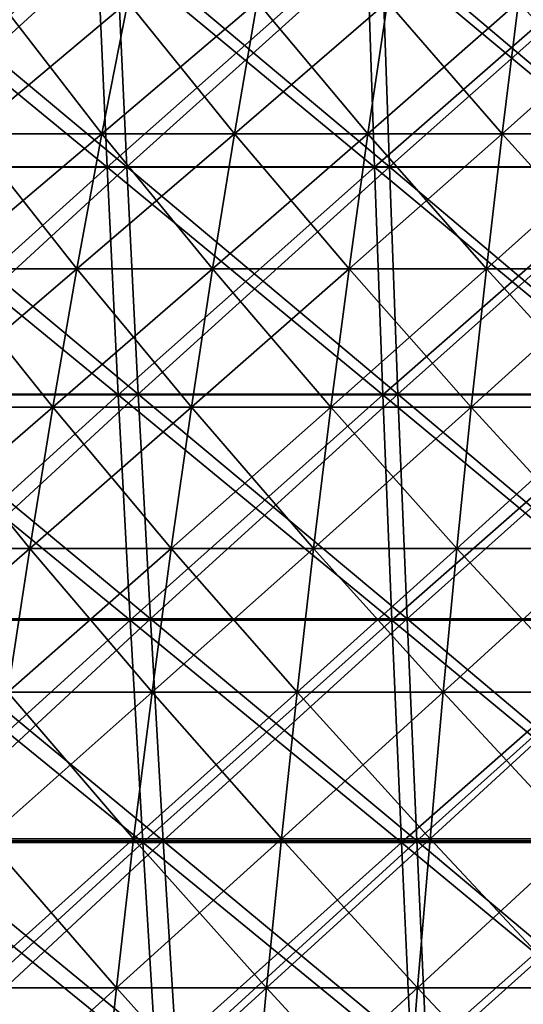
# Model space of a CAD drawing. Header units: millimetres. Extents: x -125 to 125, y -45 to 4025.
# Tile 409 of 656: x -15.51 to -8.78, y 3968.97 to 3982.13. Entities that reach past the tile are written whole.
import ezdxf

# ---------------------------------------------------------------- set-up
doc = ezdxf.new("R2010")
doc.units = ezdxf.units.MM
doc.header["$LTSCALE"] = 6.999206
for name, color, linetype in [('21', 7, 'CONTINUOUS'), ('22', 7, 'CONTINUOUS'), ('23', 7, 'CONTINUOUS'), ('24', 7, 'CONTINUOUS'), ('26', 7, 'CONTINUOUS'), ('27', 7, 'CONTINUOUS')]:
    doc.layers.add(name, color=color, linetype=linetype)

msp = doc.modelspace()

# ---------------------------------------------------------------- linework, layer by layer
at = {"layer": '21', "color": 7, "linetype": 'CONTINUOUS'}
for points in [[(-17.898, 3980.155, 115.298), (-14.338, 3980.155, 115.794), (-18.072, 3983.228, 116.42), (-17.898, 3980.155, 115.298)], [(-18.072, 3983.228, 116.42), (-14.338, 3980.155, 115.794), (-14.478, 3983.228, 116.921), (-18.072, 3983.228, 116.42)], [(-14.338, 3980.155, 115.794), (-10.766, 3980.155, 116.181), (-14.478, 3983.228, 116.921), (-14.338, 3980.155, 115.794)], [(-14.478, 3983.228, 116.921), (-10.766, 3980.155, 116.181), (-10.87, 3983.228, 117.311), (-14.478, 3983.228, 116.921)], [(-10.766, 3980.155, 116.181), (-7.183, 3980.155, 116.457), (-10.87, 3983.228, 117.311), (-10.766, 3980.155, 116.181)], [(-10.87, 3983.228, 117.311), (-7.183, 3980.155, 116.457), (-7.253, 3983.228, 117.59), (-10.87, 3983.228, 117.311)], [(-17.711, 3977.112, 114.097), (-14.189, 3977.112, 114.588), (-17.898, 3980.155, 115.298), (-17.711, 3977.112, 114.097)], [(-17.898, 3980.155, 115.298), (-14.189, 3977.112, 114.588), (-14.338, 3980.155, 115.794), (-17.898, 3980.155, 115.298)], [(-14.189, 3977.112, 114.588), (-10.654, 3977.112, 114.971), (-14.338, 3980.155, 115.794), (-14.189, 3977.112, 114.588)], [(-14.338, 3980.155, 115.794), (-10.654, 3977.112, 114.971), (-10.766, 3980.155, 116.181), (-14.338, 3980.155, 115.794)], [(-10.654, 3977.112, 114.971), (-7.108, 3977.112, 115.244), (-10.766, 3980.155, 116.181), (-10.654, 3977.112, 114.971)], [(-10.766, 3980.155, 116.181), (-7.108, 3977.112, 115.244), (-7.183, 3980.155, 116.457), (-10.766, 3980.155, 116.181)], [(-17.512, 3974.102, 112.817), (-14.03, 3974.102, 113.303), (-17.711, 3977.112, 114.097), (-17.512, 3974.102, 112.817)], [(-17.711, 3977.112, 114.097), (-14.03, 3974.102, 113.303), (-14.189, 3977.112, 114.588), (-17.711, 3977.112, 114.097)], [(-14.03, 3974.102, 113.303), (-10.534, 3974.102, 113.681), (-14.189, 3977.112, 114.588), (-14.03, 3974.102, 113.303)], [(-14.189, 3977.112, 114.588), (-10.534, 3974.102, 113.681), (-10.654, 3977.112, 114.971), (-14.189, 3977.112, 114.588)], [(-10.534, 3974.102, 113.681), (-7.028, 3974.102, 113.952), (-10.654, 3977.112, 114.971), (-10.534, 3974.102, 113.681)], [(-10.654, 3977.112, 114.971), (-7.028, 3974.102, 113.952), (-7.108, 3977.112, 115.244), (-10.654, 3977.112, 114.971)], [(-17.302, 3971.128, 111.46), (-13.861, 3971.128, 111.94), (-17.512, 3974.102, 112.817), (-17.302, 3971.128, 111.46)], [(-17.512, 3974.102, 112.817), (-13.861, 3971.128, 111.94), (-14.03, 3974.102, 113.303), (-17.512, 3974.102, 112.817)], [(-13.861, 3971.128, 111.94), (-10.407, 3971.128, 112.314), (-14.03, 3974.102, 113.303), (-13.861, 3971.128, 111.94)], [(-14.03, 3974.102, 113.303), (-10.407, 3971.128, 112.314), (-10.534, 3974.102, 113.681), (-14.03, 3974.102, 113.303)], [(-10.407, 3971.128, 112.314), (-6.944, 3971.128, 112.581), (-10.534, 3974.102, 113.681), (-10.407, 3971.128, 112.314)], [(-10.534, 3974.102, 113.681), (-6.944, 3971.128, 112.581), (-7.028, 3974.102, 113.952), (-10.534, 3974.102, 113.681)], [(-17.079, 3968.19, 110.027), (-13.683, 3968.19, 110.501), (-17.302, 3971.128, 111.46), (-17.079, 3968.19, 110.027)], [(-17.302, 3971.128, 111.46), (-13.683, 3968.19, 110.501), (-13.861, 3971.128, 111.94), (-17.302, 3971.128, 111.46)], [(-13.683, 3968.19, 110.501), (-10.274, 3968.19, 110.87), (-13.861, 3971.128, 111.94), (-13.683, 3968.19, 110.501)], [(-13.861, 3971.128, 111.94), (-10.274, 3968.19, 110.87), (-10.407, 3971.128, 112.314), (-13.861, 3971.128, 111.94)], [(-10.274, 3968.19, 110.87), (-6.854, 3968.19, 111.133), (-10.407, 3971.128, 112.314), (-10.274, 3968.19, 110.87)], [(-10.407, 3971.128, 112.314), (-6.854, 3968.19, 111.133), (-6.944, 3971.128, 112.581), (-10.407, 3971.128, 112.314)]]:
    msp.add_3dface(points, dxfattribs=at)
at = {"layer": '22', "color": 7, "linetype": 'CONTINUOUS'}
for points in [[(-14.478, 3983.228, -116.921), (-17.898, 3980.155, -115.298), (-18.072, 3983.228, -116.42), (-14.478, 3983.228, -116.921)], [(-14.338, 3980.155, -115.794), (-17.898, 3980.155, -115.298), (-14.478, 3983.228, -116.921), (-14.338, 3980.155, -115.794)], [(-10.87, 3983.228, -117.311), (-14.338, 3980.155, -115.794), (-14.478, 3983.228, -116.921), (-10.87, 3983.228, -117.311)], [(-10.766, 3980.155, -116.181), (-14.338, 3980.155, -115.794), (-10.87, 3983.228, -117.311), (-10.766, 3980.155, -116.181)], [(-7.253, 3983.228, -117.59), (-10.766, 3980.155, -116.181), (-10.87, 3983.228, -117.311), (-7.253, 3983.228, -117.59)], [(-7.183, 3980.155, -116.457), (-10.766, 3980.155, -116.181), (-7.253, 3983.228, -117.59), (-7.183, 3980.155, -116.457)], [(-14.338, 3980.155, -115.794), (-17.711, 3977.112, -114.097), (-17.898, 3980.155, -115.298), (-14.338, 3980.155, -115.794)], [(-14.189, 3977.112, -114.588), (-17.711, 3977.112, -114.097), (-14.338, 3980.155, -115.794), (-14.189, 3977.112, -114.588)], [(-10.766, 3980.155, -116.181), (-14.189, 3977.112, -114.588), (-14.338, 3980.155, -115.794), (-10.766, 3980.155, -116.181)], [(-10.654, 3977.112, -114.971), (-14.189, 3977.112, -114.588), (-10.766, 3980.155, -116.181), (-10.654, 3977.112, -114.971)], [(-7.183, 3980.155, -116.457), (-10.654, 3977.112, -114.971), (-10.766, 3980.155, -116.181), (-7.183, 3980.155, -116.457)], [(-7.108, 3977.112, -115.244), (-10.654, 3977.112, -114.971), (-7.183, 3980.155, -116.457), (-7.108, 3977.112, -115.244)], [(-14.189, 3977.112, -114.588), (-17.512, 3974.102, -112.817), (-17.711, 3977.112, -114.097), (-14.189, 3977.112, -114.588)], [(-14.03, 3974.102, -113.303), (-17.512, 3974.102, -112.817), (-14.189, 3977.112, -114.588), (-14.03, 3974.102, -113.303)], [(-10.654, 3977.112, -114.971), (-14.03, 3974.102, -113.303), (-14.189, 3977.112, -114.588), (-10.654, 3977.112, -114.971)], [(-10.534, 3974.102, -113.681), (-14.03, 3974.102, -113.303), (-10.654, 3977.112, -114.971), (-10.534, 3974.102, -113.681)], [(-7.108, 3977.112, -115.244), (-10.534, 3974.102, -113.681), (-10.654, 3977.112, -114.971), (-7.108, 3977.112, -115.244)], [(-7.028, 3974.102, -113.952), (-10.534, 3974.102, -113.681), (-7.108, 3977.112, -115.244), (-7.028, 3974.102, -113.952)], [(-14.03, 3974.102, -113.303), (-17.302, 3971.128, -111.46), (-17.512, 3974.102, -112.817), (-14.03, 3974.102, -113.303)], [(-13.861, 3971.128, -111.94), (-17.302, 3971.128, -111.46), (-14.03, 3974.102, -113.303), (-13.861, 3971.128, -111.94)], [(-10.534, 3974.102, -113.681), (-13.861, 3971.128, -111.94), (-14.03, 3974.102, -113.303), (-10.534, 3974.102, -113.681)], [(-10.407, 3971.128, -112.314), (-13.861, 3971.128, -111.94), (-10.534, 3974.102, -113.681), (-10.407, 3971.128, -112.314)], [(-7.028, 3974.102, -113.952), (-10.407, 3971.128, -112.314), (-10.534, 3974.102, -113.681), (-7.028, 3974.102, -113.952)], [(-6.944, 3971.128, -112.581), (-10.407, 3971.128, -112.314), (-7.028, 3974.102, -113.952), (-6.944, 3971.128, -112.581)], [(-13.861, 3971.128, -111.94), (-17.079, 3968.19, -110.027), (-17.302, 3971.128, -111.46), (-13.861, 3971.128, -111.94)], [(-13.683, 3968.19, -110.501), (-17.079, 3968.19, -110.027), (-13.861, 3971.128, -111.94), (-13.683, 3968.19, -110.501)], [(-10.407, 3971.128, -112.314), (-13.683, 3968.19, -110.501), (-13.861, 3971.128, -111.94), (-10.407, 3971.128, -112.314)], [(-10.274, 3968.19, -110.87), (-13.683, 3968.19, -110.501), (-10.407, 3971.128, -112.314), (-10.274, 3968.19, -110.87)], [(-6.944, 3971.128, -112.581), (-10.274, 3968.19, -110.87), (-10.407, 3971.128, -112.314), (-6.944, 3971.128, -112.581)], [(-6.854, 3968.19, -111.133), (-10.274, 3968.19, -110.87), (-6.944, 3971.128, -112.581), (-6.854, 3968.19, -111.133)]]:
    msp.add_3dface(points, dxfattribs=at)
at = {"layer": '23', "color": 7, "linetype": 'CONTINUOUS'}
for points in [[(-17.569, 3980.158, -113.179), (-14.075, 3980.158, -113.667), (-17.746, 3983.227, -114.32), (-17.569, 3980.158, -113.179)], [(-17.746, 3983.227, -114.32), (-14.075, 3980.158, -113.667), (-14.217, 3983.227, -114.812), (-17.746, 3983.227, -114.32)], [(-14.075, 3980.158, -113.667), (-10.568, 3980.158, -114.046), (-14.217, 3983.227, -114.812), (-14.075, 3980.158, -113.667)], [(-14.217, 3983.227, -114.812), (-10.568, 3980.158, -114.046), (-10.674, 3983.227, -115.196), (-14.217, 3983.227, -114.812)], [(-10.568, 3980.158, -114.046), (-7.051, 3980.158, -114.317), (-10.674, 3983.227, -115.196), (-10.568, 3980.158, -114.046)], [(-10.674, 3983.227, -115.196), (-7.051, 3980.158, -114.317), (-7.122, 3983.227, -115.47), (-10.674, 3983.227, -115.196)], [(-17.379, 3977.121, -111.958), (-13.923, 3977.121, -112.44), (-17.569, 3980.158, -113.179), (-17.379, 3977.121, -111.958)], [(-17.569, 3980.158, -113.179), (-13.923, 3977.121, -112.44), (-14.075, 3980.158, -113.667), (-17.569, 3980.158, -113.179)], [(-13.923, 3977.121, -112.44), (-10.454, 3977.121, -112.815), (-14.075, 3980.158, -113.667), (-13.923, 3977.121, -112.44)], [(-14.075, 3980.158, -113.667), (-10.454, 3977.121, -112.815), (-10.568, 3980.158, -114.046), (-14.075, 3980.158, -113.667)], [(-10.454, 3977.121, -112.815), (-6.975, 3977.121, -113.084), (-10.568, 3980.158, -114.046), (-10.454, 3977.121, -112.815)], [(-10.568, 3980.158, -114.046), (-6.975, 3977.121, -113.084), (-7.051, 3980.158, -114.317), (-10.568, 3980.158, -114.046)], [(-17.177, 3974.118, -110.657), (-13.761, 3974.118, -111.134), (-17.379, 3977.121, -111.958), (-17.177, 3974.118, -110.657)], [(-17.379, 3977.121, -111.958), (-13.761, 3974.118, -111.134), (-13.923, 3977.121, -112.44), (-17.379, 3977.121, -111.958)], [(-13.761, 3974.118, -111.134), (-10.332, 3974.118, -111.505), (-13.923, 3977.121, -112.44), (-13.761, 3974.118, -111.134)], [(-13.923, 3977.121, -112.44), (-10.332, 3974.118, -111.505), (-10.454, 3977.121, -112.815), (-13.923, 3977.121, -112.44)], [(-10.332, 3974.118, -111.505), (-6.894, 3974.118, -111.77), (-10.454, 3977.121, -112.815), (-10.332, 3974.118, -111.505)], [(-10.454, 3977.121, -112.815), (-6.894, 3974.118, -111.77), (-6.975, 3977.121, -113.084), (-10.454, 3977.121, -112.815)], [(-16.963, 3971.152, -109.278), (-13.59, 3971.152, -109.748), (-17.177, 3974.118, -110.657), (-16.963, 3971.152, -109.278)], [(-17.177, 3974.118, -110.657), (-13.59, 3971.152, -109.748), (-13.761, 3974.118, -111.134), (-17.177, 3974.118, -110.657)], [(-13.59, 3971.152, -109.748), (-10.204, 3971.152, -110.115), (-13.761, 3974.118, -111.134), (-13.59, 3971.152, -109.748)], [(-13.761, 3974.118, -111.134), (-10.204, 3971.152, -110.115), (-10.332, 3974.118, -111.505), (-13.761, 3974.118, -111.134)], [(-10.204, 3971.152, -110.115), (-6.808, 3971.152, -110.377), (-10.332, 3974.118, -111.505), (-10.204, 3971.152, -110.115)], [(-10.332, 3974.118, -111.505), (-6.808, 3971.152, -110.377), (-6.894, 3974.118, -111.77), (-10.332, 3974.118, -111.505)], [(-16.737, 3968.223, -107.821), (-13.409, 3968.223, -108.285), (-16.963, 3971.152, -109.278), (-16.737, 3968.223, -107.821)], [(-16.963, 3971.152, -109.278), (-13.409, 3968.223, -108.285), (-13.59, 3971.152, -109.748), (-16.963, 3971.152, -109.278)], [(-13.409, 3968.223, -108.285), (-10.068, 3968.223, -108.646), (-13.59, 3971.152, -109.748), (-13.409, 3968.223, -108.285)], [(-13.59, 3971.152, -109.748), (-10.068, 3968.223, -108.646), (-10.204, 3971.152, -110.115), (-13.59, 3971.152, -109.748)], [(-10.068, 3968.223, -108.646), (-6.717, 3968.223, -108.905), (-10.204, 3971.152, -110.115), (-10.068, 3968.223, -108.646)], [(-10.204, 3971.152, -110.115), (-6.717, 3968.223, -108.905), (-6.808, 3971.152, -110.377), (-10.204, 3971.152, -110.115)]]:
    msp.add_3dface(points, dxfattribs=at)
at = {"layer": '24', "color": 7, "linetype": 'CONTINUOUS'}
for points in [[(-14.217, 3983.227, 114.812), (-17.569, 3980.158, 113.179), (-17.746, 3983.227, 114.32), (-14.217, 3983.227, 114.812)], [(-14.075, 3980.158, 113.667), (-17.569, 3980.158, 113.179), (-14.217, 3983.227, 114.812), (-14.075, 3980.158, 113.667)], [(-10.674, 3983.227, 115.196), (-14.075, 3980.158, 113.667), (-14.217, 3983.227, 114.812), (-10.674, 3983.227, 115.196)], [(-10.568, 3980.158, 114.046), (-14.075, 3980.158, 113.667), (-10.674, 3983.227, 115.196), (-10.568, 3980.158, 114.046)], [(-7.122, 3983.227, 115.47), (-10.568, 3980.158, 114.046), (-10.674, 3983.227, 115.196), (-7.122, 3983.227, 115.47)], [(-7.051, 3980.158, 114.317), (-10.568, 3980.158, 114.046), (-7.122, 3983.227, 115.47), (-7.051, 3980.158, 114.317)], [(-14.075, 3980.158, 113.667), (-17.379, 3977.121, 111.958), (-17.569, 3980.158, 113.179), (-14.075, 3980.158, 113.667)], [(-13.923, 3977.121, 112.44), (-17.379, 3977.121, 111.958), (-14.075, 3980.158, 113.667), (-13.923, 3977.121, 112.44)], [(-10.568, 3980.158, 114.046), (-13.923, 3977.121, 112.44), (-14.075, 3980.158, 113.667), (-10.568, 3980.158, 114.046)], [(-10.454, 3977.121, 112.815), (-13.923, 3977.121, 112.44), (-10.568, 3980.158, 114.046), (-10.454, 3977.121, 112.815)], [(-7.051, 3980.158, 114.317), (-10.454, 3977.121, 112.815), (-10.568, 3980.158, 114.046), (-7.051, 3980.158, 114.317)], [(-6.975, 3977.121, 113.084), (-10.454, 3977.121, 112.815), (-7.051, 3980.158, 114.317), (-6.975, 3977.121, 113.084)], [(-13.923, 3977.121, 112.44), (-17.177, 3974.118, 110.657), (-17.379, 3977.121, 111.958), (-13.923, 3977.121, 112.44)], [(-13.761, 3974.118, 111.134), (-17.177, 3974.118, 110.657), (-13.923, 3977.121, 112.44), (-13.761, 3974.118, 111.134)], [(-10.454, 3977.121, 112.815), (-13.761, 3974.118, 111.134), (-13.923, 3977.121, 112.44), (-10.454, 3977.121, 112.815)], [(-10.332, 3974.118, 111.505), (-13.761, 3974.118, 111.134), (-10.454, 3977.121, 112.815), (-10.332, 3974.118, 111.505)], [(-6.975, 3977.121, 113.084), (-10.332, 3974.118, 111.505), (-10.454, 3977.121, 112.815), (-6.975, 3977.121, 113.084)], [(-6.894, 3974.118, 111.77), (-10.332, 3974.118, 111.505), (-6.975, 3977.121, 113.084), (-6.894, 3974.118, 111.77)], [(-13.761, 3974.118, 111.134), (-16.963, 3971.152, 109.278), (-17.177, 3974.118, 110.657), (-13.761, 3974.118, 111.134)], [(-13.59, 3971.152, 109.748), (-16.963, 3971.152, 109.278), (-13.761, 3974.118, 111.134), (-13.59, 3971.152, 109.748)], [(-10.332, 3974.118, 111.505), (-13.59, 3971.152, 109.748), (-13.761, 3974.118, 111.134), (-10.332, 3974.118, 111.505)], [(-10.204, 3971.152, 110.115), (-13.59, 3971.152, 109.748), (-10.332, 3974.118, 111.505), (-10.204, 3971.152, 110.115)], [(-6.894, 3974.118, 111.77), (-10.204, 3971.152, 110.115), (-10.332, 3974.118, 111.505), (-6.894, 3974.118, 111.77)], [(-6.808, 3971.152, 110.377), (-10.204, 3971.152, 110.115), (-6.894, 3974.118, 111.77), (-6.808, 3971.152, 110.377)], [(-13.59, 3971.152, 109.748), (-16.737, 3968.223, 107.821), (-16.963, 3971.152, 109.278), (-13.59, 3971.152, 109.748)], [(-13.409, 3968.223, 108.285), (-16.737, 3968.223, 107.821), (-13.59, 3971.152, 109.748), (-13.409, 3968.223, 108.285)], [(-10.204, 3971.152, 110.115), (-13.409, 3968.223, 108.285), (-13.59, 3971.152, 109.748), (-10.204, 3971.152, 110.115)], [(-10.068, 3968.223, 108.646), (-13.409, 3968.223, 108.285), (-10.204, 3971.152, 110.115), (-10.068, 3968.223, 108.646)], [(-6.808, 3971.152, 110.377), (-10.068, 3968.223, 108.646), (-10.204, 3971.152, 110.115), (-6.808, 3971.152, 110.377)], [(-6.717, 3968.223, 108.905), (-10.068, 3968.223, 108.646), (-6.808, 3971.152, 110.377), (-6.717, 3968.223, 108.905)]]:
    msp.add_3dface(points, dxfattribs=at)
at = {"layer": '26', "color": 7, "linetype": 'CONTINUOUS'}
for points in [[(-16.168, 3980.602, 56.824), (-14.41, 3980.602, 57.295), (-15.778, 3982.367, 55.454), (-16.168, 3980.602, 56.824)], [(-15.778, 3982.367, 55.454), (-14.41, 3980.602, 57.295), (-14.063, 3982.367, 55.914), (-15.778, 3982.367, 55.454)], [(-14.41, 3980.602, 57.295), (-12.639, 3980.602, 57.711), (-14.063, 3982.367, 55.914), (-14.41, 3980.602, 57.295)], [(-14.063, 3982.367, 55.914), (-12.639, 3980.602, 57.711), (-12.334, 3982.367, 56.321), (-14.063, 3982.367, 55.914)], [(-12.639, 3980.602, 57.711), (-10.856, 3980.602, 58.073), (-12.334, 3982.367, 56.321), (-12.639, 3980.602, 57.711)], [(-12.334, 3982.367, 56.321), (-10.856, 3980.602, 58.073), (-10.594, 3982.367, 56.674), (-12.334, 3982.367, 56.321)], [(-10.856, 3980.602, 58.073), (-9.062, 3980.602, 58.38), (-10.594, 3982.367, 56.674), (-10.856, 3980.602, 58.073)], [(-10.594, 3982.367, 56.674), (-9.062, 3980.602, 58.38), (-8.844, 3982.367, 56.973), (-10.594, 3982.367, 56.674)], [(-9.062, 3980.602, 58.38), (-7.26, 3980.602, 58.631), (-8.844, 3982.367, 56.973), (-9.062, 3980.602, 58.38)], [(-8.844, 3982.367, 56.973), (-7.26, 3980.602, 58.631), (-7.085, 3982.367, 57.218), (-8.844, 3982.367, 56.973)], [(-16.543, 3978.795, 58.141), (-14.744, 3978.795, 58.623), (-16.168, 3980.602, 56.824), (-16.543, 3978.795, 58.141)], [(-16.168, 3980.602, 56.824), (-14.744, 3978.795, 58.623), (-14.41, 3980.602, 57.295), (-16.168, 3980.602, 56.824)], [(-14.744, 3978.795, 58.623), (-12.932, 3978.795, 59.05), (-14.41, 3980.602, 57.295), (-14.744, 3978.795, 58.623)], [(-14.41, 3980.602, 57.295), (-12.932, 3978.795, 59.05), (-12.639, 3980.602, 57.711), (-14.41, 3980.602, 57.295)], [(-12.932, 3978.795, 59.05), (-11.107, 3978.795, 59.42), (-12.639, 3980.602, 57.711), (-12.932, 3978.795, 59.05)], [(-12.639, 3980.602, 57.711), (-11.107, 3978.795, 59.42), (-10.856, 3980.602, 58.073), (-12.639, 3980.602, 57.711)], [(-11.107, 3978.795, 59.42), (-9.272, 3978.795, 59.734), (-10.856, 3980.602, 58.073), (-11.107, 3978.795, 59.42)], [(-10.856, 3980.602, 58.073), (-9.272, 3978.795, 59.734), (-9.062, 3980.602, 58.38), (-10.856, 3980.602, 58.073)], [(-9.272, 3978.795, 59.734), (-7.428, 3978.795, 59.991), (-9.062, 3980.602, 58.38), (-9.272, 3978.795, 59.734)], [(-9.062, 3980.602, 58.38), (-7.428, 3978.795, 59.991), (-7.26, 3980.602, 58.631), (-9.062, 3980.602, 58.38)], [(-16.902, 3976.947, 59.406), (-15.065, 3976.947, 59.898), (-16.543, 3978.795, 58.141), (-16.902, 3976.947, 59.406)], [(-16.543, 3978.795, 58.141), (-15.065, 3976.947, 59.898), (-14.744, 3978.795, 58.623), (-16.543, 3978.795, 58.141)], [(-15.065, 3976.947, 59.898), (-13.213, 3976.947, 60.334), (-14.744, 3978.795, 58.623), (-15.065, 3976.947, 59.898)], [(-14.744, 3978.795, 58.623), (-13.213, 3976.947, 60.334), (-12.932, 3978.795, 59.05), (-14.744, 3978.795, 58.623)], [(-13.213, 3976.947, 60.334), (-11.349, 3976.947, 60.712), (-12.932, 3978.795, 59.05), (-13.213, 3976.947, 60.334)], [(-12.932, 3978.795, 59.05), (-11.349, 3976.947, 60.712), (-11.107, 3978.795, 59.42), (-12.932, 3978.795, 59.05)], [(-11.349, 3976.947, 60.712), (-9.474, 3976.947, 61.033), (-11.107, 3978.795, 59.42), (-11.349, 3976.947, 60.712)], [(-11.107, 3978.795, 59.42), (-9.474, 3976.947, 61.033), (-9.272, 3978.795, 59.734), (-11.107, 3978.795, 59.42)], [(-9.474, 3976.947, 61.033), (-7.59, 3976.947, 61.296), (-9.272, 3978.795, 59.734), (-9.474, 3976.947, 61.033)], [(-9.272, 3978.795, 59.734), (-7.59, 3976.947, 61.296), (-7.428, 3978.795, 59.991), (-9.272, 3978.795, 59.734)], [(-17.247, 3975.06, 60.616), (-15.372, 3975.06, 61.118), (-16.902, 3976.947, 59.406), (-17.247, 3975.06, 60.616)], [(-16.902, 3976.947, 59.406), (-15.372, 3975.06, 61.118), (-15.065, 3976.947, 59.898), (-16.902, 3976.947, 59.406)], [(-15.372, 3975.06, 61.118), (-13.482, 3975.06, 61.563), (-15.065, 3976.947, 59.898), (-15.372, 3975.06, 61.118)], [(-15.065, 3976.947, 59.898), (-13.482, 3975.06, 61.563), (-13.213, 3976.947, 60.334), (-15.065, 3976.947, 59.898)], [(-13.482, 3975.06, 61.563), (-11.58, 3975.06, 61.949), (-13.213, 3976.947, 60.334), (-13.482, 3975.06, 61.563)], [(-13.213, 3976.947, 60.334), (-11.58, 3975.06, 61.949), (-11.349, 3976.947, 60.712), (-13.213, 3976.947, 60.334)], [(-11.58, 3975.06, 61.949), (-9.667, 3975.06, 62.276), (-11.349, 3976.947, 60.712), (-11.58, 3975.06, 61.949)], [(-11.349, 3976.947, 60.712), (-9.667, 3975.06, 62.276), (-9.474, 3976.947, 61.033), (-11.349, 3976.947, 60.712)], [(-9.667, 3975.06, 62.276), (-7.745, 3975.06, 62.544), (-9.474, 3976.947, 61.033), (-9.667, 3975.06, 62.276)], [(-9.474, 3976.947, 61.033), (-7.745, 3975.06, 62.544), (-7.59, 3976.947, 61.296), (-9.474, 3976.947, 61.033)], [(-17.247, 3975.06, 60.616), (-15.665, 3973.136, 62.283), (-15.372, 3975.06, 61.118), (-17.247, 3975.06, 60.616)], [(-15.665, 3973.136, 62.283), (-13.739, 3973.136, 62.735), (-15.372, 3975.06, 61.118), (-15.665, 3973.136, 62.283)], [(-15.372, 3975.06, 61.118), (-13.739, 3973.136, 62.735), (-13.482, 3975.06, 61.563), (-15.372, 3975.06, 61.118)], [(-13.739, 3973.136, 62.735), (-11.801, 3973.136, 63.129), (-13.482, 3975.06, 61.563), (-13.739, 3973.136, 62.735)], [(-13.482, 3975.06, 61.563), (-11.801, 3973.136, 63.129), (-11.58, 3975.06, 61.949), (-13.482, 3975.06, 61.563)], [(-11.801, 3973.136, 63.129), (-9.851, 3973.136, 63.462), (-11.58, 3975.06, 61.949), (-11.801, 3973.136, 63.129)], [(-11.58, 3975.06, 61.949), (-9.851, 3973.136, 63.462), (-9.667, 3975.06, 62.276), (-11.58, 3975.06, 61.949)], [(-9.851, 3973.136, 63.462), (-7.892, 3973.136, 63.735), (-9.667, 3975.06, 62.276), (-9.851, 3973.136, 63.462)], [(-9.667, 3975.06, 62.276), (-7.892, 3973.136, 63.735), (-7.745, 3975.06, 62.544), (-9.667, 3975.06, 62.276)], [(-15.943, 3971.177, 63.39), (-13.984, 3971.177, 63.851), (-15.665, 3973.136, 62.283), (-15.943, 3971.177, 63.39)], [(-15.665, 3973.136, 62.283), (-13.984, 3971.177, 63.851), (-13.739, 3973.136, 62.735), (-15.665, 3973.136, 62.283)], [(-13.984, 3971.177, 63.851), (-12.011, 3971.177, 64.251), (-13.739, 3973.136, 62.735), (-13.984, 3971.177, 63.851)], [(-13.739, 3973.136, 62.735), (-12.011, 3971.177, 64.251), (-11.801, 3973.136, 63.129), (-13.739, 3973.136, 62.735)], [(-12.011, 3971.177, 64.251), (-10.026, 3971.177, 64.59), (-11.801, 3973.136, 63.129), (-12.011, 3971.177, 64.251)], [(-11.801, 3973.136, 63.129), (-10.026, 3971.177, 64.59), (-9.851, 3973.136, 63.462), (-11.801, 3973.136, 63.129)], [(-10.026, 3971.177, 64.59), (-8.032, 3971.177, 64.869), (-9.851, 3973.136, 63.462), (-10.026, 3971.177, 64.59)], [(-9.851, 3973.136, 63.462), (-8.032, 3971.177, 64.869), (-7.892, 3973.136, 63.735), (-9.851, 3973.136, 63.462)], [(-16.207, 3969.184, 64.439), (-14.215, 3969.184, 64.908), (-15.943, 3971.177, 63.39), (-16.207, 3969.184, 64.439)], [(-15.943, 3971.177, 63.39), (-14.215, 3969.184, 64.908), (-13.984, 3971.177, 63.851), (-15.943, 3971.177, 63.39)], [(-14.215, 3969.184, 64.908), (-12.209, 3969.184, 65.315), (-13.984, 3971.177, 63.851), (-14.215, 3969.184, 64.908)], [(-13.984, 3971.177, 63.851), (-12.209, 3969.184, 65.315), (-12.011, 3971.177, 64.251), (-13.984, 3971.177, 63.851)], [(-12.209, 3969.184, 65.315), (-10.192, 3969.184, 65.66), (-12.011, 3971.177, 64.251), (-12.209, 3969.184, 65.315)], [(-12.011, 3971.177, 64.251), (-10.192, 3969.184, 65.66), (-10.026, 3971.177, 64.59), (-12.011, 3971.177, 64.251)], [(-10.192, 3969.184, 65.66), (-8.165, 3969.184, 65.942), (-10.026, 3971.177, 64.59), (-10.192, 3969.184, 65.66)], [(-10.026, 3971.177, 64.59), (-8.165, 3969.184, 65.942), (-8.032, 3971.177, 64.869), (-10.026, 3971.177, 64.59)], [(-16.456, 3967.159, 65.43), (-14.433, 3967.159, 65.905), (-16.207, 3969.184, 64.439), (-16.456, 3967.159, 65.43)], [(-16.207, 3969.184, 64.439), (-14.433, 3967.159, 65.905), (-14.215, 3969.184, 64.908), (-16.207, 3969.184, 64.439)], [(-14.433, 3967.159, 65.905), (-12.397, 3967.159, 66.319), (-14.215, 3969.184, 64.908), (-14.433, 3967.159, 65.905)], [(-14.215, 3969.184, 64.908), (-12.397, 3967.159, 66.319), (-12.209, 3969.184, 65.315), (-14.215, 3969.184, 64.908)], [(-12.397, 3967.159, 66.319), (-10.349, 3967.159, 66.669), (-12.209, 3969.184, 65.315), (-12.397, 3967.159, 66.319)], [(-12.209, 3969.184, 65.315), (-10.349, 3967.159, 66.669), (-10.192, 3969.184, 65.66), (-12.209, 3969.184, 65.315)], [(-10.349, 3967.159, 66.669), (-8.291, 3967.159, 66.956), (-10.192, 3969.184, 65.66), (-10.349, 3967.159, 66.669)], [(-10.192, 3969.184, 65.66), (-8.291, 3967.159, 66.956), (-8.165, 3969.184, 65.942), (-10.192, 3969.184, 65.66)]]:
    msp.add_3dface(points, dxfattribs=at)
at = {"layer": '27', "color": 7, "linetype": 'CONTINUOUS'}
for points in [[(-14.41, 3980.602, -57.295), (-16.168, 3980.602, -56.824), (-14.063, 3982.367, -55.914), (-14.41, 3980.602, -57.295)], [(-14.063, 3982.367, -55.914), (-16.168, 3980.602, -56.824), (-15.778, 3982.367, -55.454), (-14.063, 3982.367, -55.914)], [(-12.639, 3980.602, -57.711), (-14.41, 3980.602, -57.295), (-12.334, 3982.367, -56.321), (-12.639, 3980.602, -57.711)], [(-12.334, 3982.367, -56.321), (-14.41, 3980.602, -57.295), (-14.063, 3982.367, -55.914), (-12.334, 3982.367, -56.321)], [(-10.856, 3980.602, -58.073), (-12.639, 3980.602, -57.711), (-10.594, 3982.367, -56.674), (-10.856, 3980.602, -58.073)], [(-10.594, 3982.367, -56.674), (-12.639, 3980.602, -57.711), (-12.334, 3982.367, -56.321), (-10.594, 3982.367, -56.674)], [(-9.062, 3980.602, -58.38), (-10.856, 3980.602, -58.073), (-8.844, 3982.367, -56.973), (-9.062, 3980.602, -58.38)], [(-8.844, 3982.367, -56.973), (-10.856, 3980.602, -58.073), (-10.594, 3982.367, -56.674), (-8.844, 3982.367, -56.973)], [(-7.26, 3980.602, -58.631), (-9.062, 3980.602, -58.38), (-7.085, 3982.367, -57.218), (-7.26, 3980.602, -58.631)], [(-7.085, 3982.367, -57.218), (-9.062, 3980.602, -58.38), (-8.844, 3982.367, -56.973), (-7.085, 3982.367, -57.218)], [(-14.744, 3978.795, -58.623), (-16.543, 3978.795, -58.141), (-14.41, 3980.602, -57.295), (-14.744, 3978.795, -58.623)], [(-14.41, 3980.602, -57.295), (-16.543, 3978.795, -58.141), (-16.168, 3980.602, -56.824), (-14.41, 3980.602, -57.295)], [(-12.932, 3978.795, -59.05), (-14.744, 3978.795, -58.623), (-12.639, 3980.602, -57.711), (-12.932, 3978.795, -59.05)], [(-12.639, 3980.602, -57.711), (-14.744, 3978.795, -58.623), (-14.41, 3980.602, -57.295), (-12.639, 3980.602, -57.711)], [(-11.107, 3978.795, -59.42), (-12.932, 3978.795, -59.05), (-10.856, 3980.602, -58.073), (-11.107, 3978.795, -59.42)], [(-10.856, 3980.602, -58.073), (-12.932, 3978.795, -59.05), (-12.639, 3980.602, -57.711), (-10.856, 3980.602, -58.073)], [(-9.272, 3978.795, -59.734), (-11.107, 3978.795, -59.42), (-9.062, 3980.602, -58.38), (-9.272, 3978.795, -59.734)], [(-9.062, 3980.602, -58.38), (-11.107, 3978.795, -59.42), (-10.856, 3980.602, -58.073), (-9.062, 3980.602, -58.38)], [(-7.428, 3978.795, -59.991), (-9.272, 3978.795, -59.734), (-7.26, 3980.602, -58.631), (-7.428, 3978.795, -59.991)], [(-7.26, 3980.602, -58.631), (-9.272, 3978.795, -59.734), (-9.062, 3980.602, -58.38), (-7.26, 3980.602, -58.631)], [(-15.065, 3976.947, -59.898), (-16.902, 3976.947, -59.406), (-14.744, 3978.795, -58.623), (-15.065, 3976.947, -59.898)], [(-14.744, 3978.795, -58.623), (-16.902, 3976.947, -59.406), (-16.543, 3978.795, -58.141), (-14.744, 3978.795, -58.623)], [(-13.213, 3976.947, -60.334), (-15.065, 3976.947, -59.898), (-12.932, 3978.795, -59.05), (-13.213, 3976.947, -60.334)], [(-12.932, 3978.795, -59.05), (-15.065, 3976.947, -59.898), (-14.744, 3978.795, -58.623), (-12.932, 3978.795, -59.05)], [(-11.349, 3976.947, -60.712), (-13.213, 3976.947, -60.334), (-11.107, 3978.795, -59.42), (-11.349, 3976.947, -60.712)], [(-11.107, 3978.795, -59.42), (-13.213, 3976.947, -60.334), (-12.932, 3978.795, -59.05), (-11.107, 3978.795, -59.42)], [(-9.474, 3976.947, -61.033), (-11.349, 3976.947, -60.712), (-9.272, 3978.795, -59.734), (-9.474, 3976.947, -61.033)], [(-9.272, 3978.795, -59.734), (-11.349, 3976.947, -60.712), (-11.107, 3978.795, -59.42), (-9.272, 3978.795, -59.734)], [(-7.59, 3976.947, -61.296), (-9.474, 3976.947, -61.033), (-7.428, 3978.795, -59.991), (-7.59, 3976.947, -61.296)], [(-7.428, 3978.795, -59.991), (-9.474, 3976.947, -61.033), (-9.272, 3978.795, -59.734), (-7.428, 3978.795, -59.991)], [(-15.372, 3975.06, -61.118), (-17.247, 3975.06, -60.616), (-15.065, 3976.947, -59.898), (-15.372, 3975.06, -61.118)], [(-15.065, 3976.947, -59.898), (-17.247, 3975.06, -60.616), (-16.902, 3976.947, -59.406), (-15.065, 3976.947, -59.898)], [(-13.482, 3975.06, -61.563), (-15.372, 3975.06, -61.118), (-13.213, 3976.947, -60.334), (-13.482, 3975.06, -61.563)], [(-13.213, 3976.947, -60.334), (-15.372, 3975.06, -61.118), (-15.065, 3976.947, -59.898), (-13.213, 3976.947, -60.334)], [(-11.58, 3975.06, -61.949), (-13.482, 3975.06, -61.563), (-11.349, 3976.947, -60.712), (-11.58, 3975.06, -61.949)], [(-11.349, 3976.947, -60.712), (-13.482, 3975.06, -61.563), (-13.213, 3976.947, -60.334), (-11.349, 3976.947, -60.712)], [(-9.667, 3975.06, -62.276), (-11.58, 3975.06, -61.949), (-9.474, 3976.947, -61.033), (-9.667, 3975.06, -62.276)], [(-9.474, 3976.947, -61.033), (-11.58, 3975.06, -61.949), (-11.349, 3976.947, -60.712), (-9.474, 3976.947, -61.033)], [(-7.745, 3975.06, -62.544), (-9.667, 3975.06, -62.276), (-7.59, 3976.947, -61.296), (-7.745, 3975.06, -62.544)], [(-7.59, 3976.947, -61.296), (-9.667, 3975.06, -62.276), (-9.474, 3976.947, -61.033), (-7.59, 3976.947, -61.296)], [(-15.665, 3973.136, -62.283), (-17.575, 3973.136, -61.771), (-15.372, 3975.06, -61.118), (-15.665, 3973.136, -62.283)], [(-15.372, 3975.06, -61.118), (-17.575, 3973.136, -61.771), (-17.247, 3975.06, -60.616), (-15.372, 3975.06, -61.118)], [(-13.739, 3973.136, -62.735), (-15.665, 3973.136, -62.283), (-13.482, 3975.06, -61.563), (-13.739, 3973.136, -62.735)], [(-13.482, 3975.06, -61.563), (-15.665, 3973.136, -62.283), (-15.372, 3975.06, -61.118), (-13.482, 3975.06, -61.563)], [(-11.801, 3973.136, -63.129), (-13.739, 3973.136, -62.735), (-11.58, 3975.06, -61.949), (-11.801, 3973.136, -63.129)], [(-11.58, 3975.06, -61.949), (-13.739, 3973.136, -62.735), (-13.482, 3975.06, -61.563), (-11.58, 3975.06, -61.949)], [(-9.851, 3973.136, -63.462), (-11.801, 3973.136, -63.129), (-9.667, 3975.06, -62.276), (-9.851, 3973.136, -63.462)], [(-9.667, 3975.06, -62.276), (-11.801, 3973.136, -63.129), (-11.58, 3975.06, -61.949), (-9.667, 3975.06, -62.276)], [(-7.892, 3973.136, -63.735), (-9.851, 3973.136, -63.462), (-7.745, 3975.06, -62.544), (-7.892, 3973.136, -63.735)], [(-7.745, 3975.06, -62.544), (-9.851, 3973.136, -63.462), (-9.667, 3975.06, -62.276), (-7.745, 3975.06, -62.544)], [(-13.984, 3971.177, -63.851), (-15.943, 3971.177, -63.39), (-13.739, 3973.136, -62.735), (-13.984, 3971.177, -63.851)], [(-13.739, 3973.136, -62.735), (-15.943, 3971.177, -63.39), (-15.665, 3973.136, -62.283), (-13.739, 3973.136, -62.735)], [(-12.011, 3971.177, -64.251), (-13.984, 3971.177, -63.851), (-11.801, 3973.136, -63.129), (-12.011, 3971.177, -64.251)], [(-11.801, 3973.136, -63.129), (-13.984, 3971.177, -63.851), (-13.739, 3973.136, -62.735), (-11.801, 3973.136, -63.129)], [(-10.026, 3971.177, -64.59), (-12.011, 3971.177, -64.251), (-9.851, 3973.136, -63.462), (-10.026, 3971.177, -64.59)], [(-9.851, 3973.136, -63.462), (-12.011, 3971.177, -64.251), (-11.801, 3973.136, -63.129), (-9.851, 3973.136, -63.462)], [(-8.032, 3971.177, -64.869), (-10.026, 3971.177, -64.59), (-7.892, 3973.136, -63.735), (-8.032, 3971.177, -64.869)], [(-7.892, 3973.136, -63.735), (-10.026, 3971.177, -64.59), (-9.851, 3973.136, -63.462), (-7.892, 3973.136, -63.735)], [(-14.215, 3969.184, -64.908), (-16.207, 3969.184, -64.439), (-13.984, 3971.177, -63.851), (-14.215, 3969.184, -64.908)], [(-13.984, 3971.177, -63.851), (-16.207, 3969.184, -64.439), (-15.943, 3971.177, -63.39), (-13.984, 3971.177, -63.851)], [(-12.209, 3969.184, -65.315), (-14.215, 3969.184, -64.908), (-12.011, 3971.177, -64.251), (-12.209, 3969.184, -65.315)], [(-12.011, 3971.177, -64.251), (-14.215, 3969.184, -64.908), (-13.984, 3971.177, -63.851), (-12.011, 3971.177, -64.251)], [(-10.192, 3969.184, -65.66), (-12.209, 3969.184, -65.315), (-10.026, 3971.177, -64.59), (-10.192, 3969.184, -65.66)], [(-10.026, 3971.177, -64.59), (-12.209, 3969.184, -65.315), (-12.011, 3971.177, -64.251), (-10.026, 3971.177, -64.59)], [(-8.165, 3969.184, -65.942), (-10.192, 3969.184, -65.66), (-8.032, 3971.177, -64.869), (-8.165, 3969.184, -65.942)], [(-8.032, 3971.177, -64.869), (-10.192, 3969.184, -65.66), (-10.026, 3971.177, -64.59), (-8.032, 3971.177, -64.869)], [(-14.433, 3967.159, -65.905), (-16.456, 3967.159, -65.43), (-14.215, 3969.184, -64.908), (-14.433, 3967.159, -65.905)], [(-14.215, 3969.184, -64.908), (-16.456, 3967.159, -65.43), (-16.207, 3969.184, -64.439), (-14.215, 3969.184, -64.908)], [(-12.397, 3967.159, -66.319), (-14.433, 3967.159, -65.905), (-12.209, 3969.184, -65.315), (-12.397, 3967.159, -66.319)], [(-12.209, 3969.184, -65.315), (-14.433, 3967.159, -65.905), (-14.215, 3969.184, -64.908), (-12.209, 3969.184, -65.315)], [(-10.349, 3967.159, -66.669), (-12.397, 3967.159, -66.319), (-10.192, 3969.184, -65.66), (-10.349, 3967.159, -66.669)], [(-10.192, 3969.184, -65.66), (-12.397, 3967.159, -66.319), (-12.209, 3969.184, -65.315), (-10.192, 3969.184, -65.66)], [(-8.291, 3967.159, -66.956), (-10.349, 3967.159, -66.669), (-8.165, 3969.184, -65.942), (-8.291, 3967.159, -66.956)], [(-8.165, 3969.184, -65.942), (-10.349, 3967.159, -66.669), (-10.192, 3969.184, -65.66), (-8.165, 3969.184, -65.942)]]:
    msp.add_3dface(points, dxfattribs=at)

doc.saveas('drawing.dxf')
